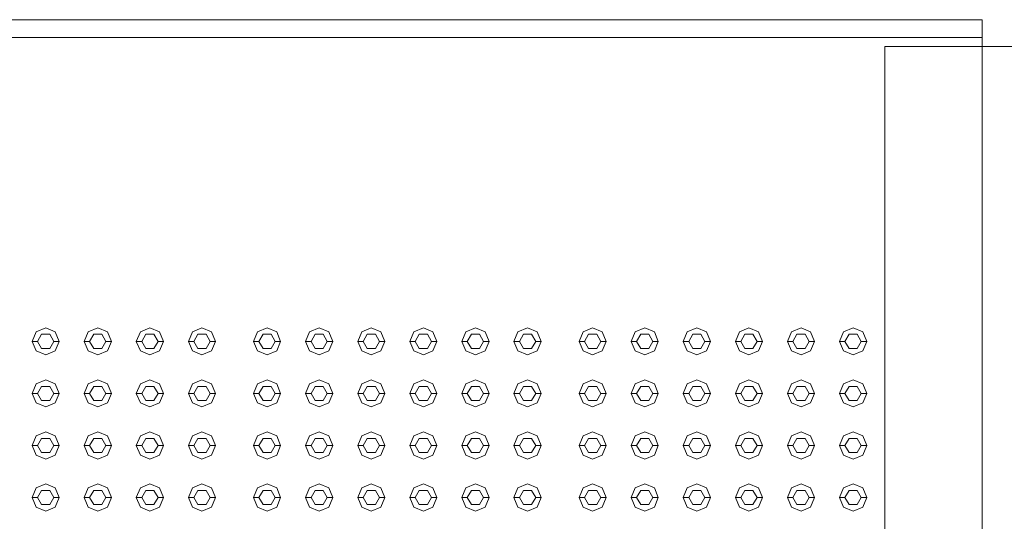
# Model space of a CAD drawing. Header units: millimetres. Extents: x 321 to 585, y -277 to 9.
# Tile 943 of 1056: x 341.694 to 343.508, y 1.752 to 2.677. Entities that reach past the tile are written whole.
import ezdxf

# ---------------------------------------------------------------- set-up
doc = ezdxf.new("R2010")
doc.units = ezdxf.units.MM
doc.header["$MEASUREMENT"] = 0
for name, color, linetype, lineweight in [('IFC-Elemento construtivo genérico-Contorno', 253, 'Continuous', 5), ('IFC-Laje-Contorno', 134, 'Continuous', 5), ('IFC-Parede padrão-Contorno', 44, 'Continuous', 5)]:
    doc.layers.add(name, color=color, linetype=linetype, lineweight=lineweight)

msp = doc.modelspace()

# ---------------------------------------------------------------- linework, layer by layer
at = {"layer": 'IFC-Elemento construtivo genérico-Contorno', "lineweight": 5}
for p, q in [((341.7242, 2.1015), (341.7418, 2.1088)), ((341.7418, 2.1088), (341.7595, 2.1015)), ((341.8202, 2.1015), (341.8378, 2.1088)), ((341.8378, 2.1088), (341.8555, 2.1015)), ((341.9162, 2.1015), (341.9338, 2.1088)), ((341.9338, 2.1088), (341.9515, 2.1015)), ((342.0122, 2.1015), (342.0298, 2.1088)), ((342.0298, 2.1088), (342.0475, 2.1015)), ((342.1322, 2.1015), (342.1498, 2.1088)), ((342.1498, 2.1088), (342.1675, 2.1015)), ((342.2282, 2.1015), (342.2458, 2.1088)), ((342.2458, 2.1088), (342.2635, 2.1015)), ((342.3242, 2.1015), (342.3418, 2.1088)), ((342.3418, 2.1088), (342.3595, 2.1015)), ((342.4202, 2.1015), (342.4378, 2.1088)), ((342.4378, 2.1088), (342.4555, 2.1015)), ((342.5162, 2.1015), (342.5338, 2.1088)), ((342.5338, 2.1088), (342.5515, 2.1015)), ((342.6122, 2.1015), (342.6298, 2.1088)), ((342.6298, 2.1088), (342.6475, 2.1015)), ((342.7322, 2.1015), (342.7498, 2.1088)), ((342.7498, 2.1088), (342.7675, 2.1015)), ((342.8282, 2.1015), (342.8458, 2.1088)), ((342.8458, 2.1088), (342.8635, 2.1015)), ((342.9242, 2.1015), (342.9418, 2.1088)), ((342.9418, 2.1088), (342.9595, 2.1015)), ((343.0202, 2.1015), (343.0378, 2.1088)), ((343.0378, 2.1088), (343.0555, 2.1015)), ((343.1162, 2.1015), (343.1338, 2.1088)), ((343.1338, 2.1088), (343.1515, 2.1015)), ((343.2122, 2.1015), (343.2298, 2.1088)), ((343.2298, 2.1088), (343.2475, 2.1015)), ((341.7168, 2.0838), (341.7242, 2.1015)), ((341.7268, 2.0838), (341.7343, 2.0968)), ((341.7343, 2.0968), (341.7493, 2.0968)), ((341.7493, 2.0968), (341.7568, 2.0838)), ((341.7595, 2.1015), (341.7668, 2.0838)), ((341.8128, 2.0838), (341.8202, 2.1015)), ((341.8228, 2.0838), (341.8303, 2.0968)), ((341.8303, 2.0968), (341.8453, 2.0968)), ((341.8453, 2.0968), (341.8528, 2.0838)), ((341.8555, 2.1015), (341.8628, 2.0838)), ((341.9088, 2.0838), (341.9162, 2.1015)), ((341.9188, 2.0838), (341.9263, 2.0968)), ((341.9263, 2.0968), (341.9413, 2.0968)), ((341.9413, 2.0968), (341.9488, 2.0838)), ((341.9515, 2.1015), (341.9588, 2.0838)), ((342.0048, 2.0838), (342.0122, 2.1015)), ((342.0148, 2.0838), (342.0223, 2.0968)), ((342.0223, 2.0968), (342.0373, 2.0968)), ((342.0373, 2.0968), (342.0448, 2.0838)), ((342.0475, 2.1015), (342.0548, 2.0838)), ((342.1248, 2.0838), (342.1322, 2.1015)), ((342.1348, 2.0838), (342.1423, 2.0968)), ((342.1423, 2.0968), (342.1573, 2.0968)), ((342.1573, 2.0968), (342.1648, 2.0838)), ((342.1675, 2.1015), (342.1748, 2.0838)), ((342.2208, 2.0838), (342.2282, 2.1015)), ((342.2308, 2.0838), (342.2383, 2.0968)), ((342.2383, 2.0968), (342.2533, 2.0968)), ((342.2533, 2.0968), (342.2608, 2.0838)), ((342.2635, 2.1015), (342.2708, 2.0838)), ((342.3168, 2.0838), (342.3242, 2.1015)), ((342.3268, 2.0838), (342.3343, 2.0968)), ((342.3343, 2.0968), (342.3493, 2.0968)), ((342.3493, 2.0968), (342.3568, 2.0838)), ((342.3595, 2.1015), (342.3668, 2.0838)), ((342.4128, 2.0838), (342.4202, 2.1015)), ((342.4228, 2.0838), (342.4303, 2.0968)), ((342.4303, 2.0968), (342.4453, 2.0968)), ((342.4453, 2.0968), (342.4528, 2.0838)), ((342.4555, 2.1015), (342.4628, 2.0838)), ((342.5088, 2.0838), (342.5162, 2.1015)), ((342.5188, 2.0838), (342.5263, 2.0968)), ((342.5263, 2.0968), (342.5413, 2.0968)), ((342.5413, 2.0968), (342.5488, 2.0838)), ((342.5515, 2.1015), (342.5588, 2.0838)), ((342.6048, 2.0838), (342.6122, 2.1015)), ((342.6148, 2.0838), (342.6223, 2.0968)), ((342.6223, 2.0968), (342.6373, 2.0968)), ((342.6373, 2.0968), (342.6448, 2.0838)), ((342.6475, 2.1015), (342.6548, 2.0838)), ((342.7248, 2.0838), (342.7322, 2.1015)), ((342.7348, 2.0838), (342.7423, 2.0968)), ((342.7423, 2.0968), (342.7573, 2.0968)), ((342.7573, 2.0968), (342.7648, 2.0838)), ((342.7675, 2.1015), (342.7748, 2.0838)), ((342.8208, 2.0838), (342.8282, 2.1015)), ((342.8308, 2.0838), (342.8383, 2.0968)), ((342.8383, 2.0968), (342.8533, 2.0968)), ((342.8533, 2.0968), (342.8608, 2.0838)), ((342.8635, 2.1015), (342.8708, 2.0838)), ((342.9168, 2.0838), (342.9242, 2.1015)), ((342.9268, 2.0838), (342.9343, 2.0968)), ((342.9343, 2.0968), (342.9493, 2.0968)), ((342.9493, 2.0968), (342.9568, 2.0838)), ((342.9595, 2.1015), (342.9668, 2.0838)), ((343.0128, 2.0838), (343.0202, 2.1015)), ((343.0228, 2.0838), (343.0303, 2.0968)), ((343.0303, 2.0968), (343.0453, 2.0968)), ((343.0453, 2.0968), (343.0528, 2.0838)), ((343.0555, 2.1015), (343.0628, 2.0838)), ((343.1088, 2.0838), (343.1162, 2.1015)), ((343.1188, 2.0838), (343.1263, 2.0968)), ((343.1263, 2.0968), (343.1413, 2.0968)), ((343.1413, 2.0968), (343.1488, 2.0838)), ((343.1515, 2.1015), (343.1588, 2.0838)), ((343.2048, 2.0838), (343.2122, 2.1015)), ((343.2148, 2.0838), (343.2223, 2.0968)), ((343.2223, 2.0968), (343.2373, 2.0968)), ((343.2373, 2.0968), (343.2448, 2.0838)), ((343.2475, 2.1015), (343.2548, 2.0838)), ((341.7168, 2.0838), (341.7268, 2.0838)), ((341.7168, 2.0838), (341.7242, 2.0661)), ((341.7268, 2.0838), (341.7343, 2.0708)), ((341.7343, 2.0708), (341.7493, 2.0708)), ((341.7493, 2.0708), (341.7568, 2.0838)), ((341.7568, 2.0838), (341.7668, 2.0838)), ((341.7595, 2.0661), (341.7668, 2.0838)), ((341.8128, 2.0838), (341.8228, 2.0838)), ((341.8128, 2.0838), (341.8202, 2.0661)), ((341.8228, 2.0838), (341.8303, 2.0708)), ((341.8303, 2.0708), (341.8453, 2.0708)), ((341.8453, 2.0708), (341.8528, 2.0838)), ((341.8528, 2.0838), (341.8628, 2.0838)), ((341.8555, 2.0661), (341.8628, 2.0838)), ((341.9088, 2.0838), (341.9188, 2.0838)), ((341.9088, 2.0838), (341.9162, 2.0661)), ((341.9188, 2.0838), (341.9263, 2.0708)), ((341.9263, 2.0708), (341.9413, 2.0708)), ((341.9413, 2.0708), (341.9488, 2.0838)), ((341.9488, 2.0838), (341.9588, 2.0838)), ((341.9515, 2.0661), (341.9588, 2.0838)), ((342.0048, 2.0838), (342.0148, 2.0838)), ((342.0048, 2.0838), (342.0122, 2.0661)), ((342.0148, 2.0838), (342.0223, 2.0708)), ((342.0223, 2.0708), (342.0373, 2.0708)), ((342.0373, 2.0708), (342.0448, 2.0838)), ((342.0448, 2.0838), (342.0548, 2.0838)), ((342.0475, 2.0661), (342.0548, 2.0838)), ((342.1248, 2.0838), (342.1348, 2.0838)), ((342.1248, 2.0838), (342.1322, 2.0661)), ((342.1348, 2.0838), (342.1423, 2.0708)), ((342.1423, 2.0708), (342.1573, 2.0708)), ((342.1573, 2.0708), (342.1648, 2.0838)), ((342.1648, 2.0838), (342.1748, 2.0838)), ((342.1675, 2.0661), (342.1748, 2.0838)), ((342.2208, 2.0838), (342.2308, 2.0838)), ((342.2208, 2.0838), (342.2282, 2.0661)), ((342.2308, 2.0838), (342.2383, 2.0708)), ((342.2383, 2.0708), (342.2533, 2.0708)), ((342.2533, 2.0708), (342.2608, 2.0838)), ((342.2608, 2.0838), (342.2708, 2.0838)), ((342.2635, 2.0661), (342.2708, 2.0838)), ((342.3168, 2.0838), (342.3268, 2.0838)), ((342.3168, 2.0838), (342.3242, 2.0661)), ((342.3268, 2.0838), (342.3343, 2.0708)), ((342.3343, 2.0708), (342.3493, 2.0708)), ((342.3493, 2.0708), (342.3568, 2.0838)), ((342.3568, 2.0838), (342.3668, 2.0838)), ((342.3595, 2.0661), (342.3668, 2.0838)), ((342.4128, 2.0838), (342.4228, 2.0838)), ((342.4128, 2.0838), (342.4202, 2.0661)), ((342.4228, 2.0838), (342.4303, 2.0708)), ((342.4303, 2.0708), (342.4453, 2.0708)), ((342.4453, 2.0708), (342.4528, 2.0838)), ((342.4528, 2.0838), (342.4628, 2.0838)), ((342.4555, 2.0661), (342.4628, 2.0838)), ((342.5088, 2.0838), (342.5188, 2.0838)), ((342.5088, 2.0838), (342.5162, 2.0661)), ((342.5188, 2.0838), (342.5263, 2.0708)), ((342.5263, 2.0708), (342.5413, 2.0708)), ((342.5413, 2.0708), (342.5488, 2.0838)), ((342.5488, 2.0838), (342.5588, 2.0838)), ((342.5515, 2.0661), (342.5588, 2.0838)), ((342.6048, 2.0838), (342.6148, 2.0838)), ((342.6048, 2.0838), (342.6122, 2.0661)), ((342.6148, 2.0838), (342.6223, 2.0708)), ((342.6223, 2.0708), (342.6373, 2.0708)), ((342.6373, 2.0708), (342.6448, 2.0838)), ((342.6448, 2.0838), (342.6548, 2.0838)), ((342.6475, 2.0661), (342.6548, 2.0838)), ((342.7248, 2.0838), (342.7348, 2.0838)), ((342.7248, 2.0838), (342.7322, 2.0661)), ((342.7348, 2.0838), (342.7423, 2.0708)), ((342.7423, 2.0708), (342.7573, 2.0708)), ((342.7573, 2.0708), (342.7648, 2.0838)), ((342.7648, 2.0838), (342.7748, 2.0838)), ((342.7675, 2.0661), (342.7748, 2.0838)), ((342.8208, 2.0838), (342.8308, 2.0838)), ((342.8208, 2.0838), (342.8282, 2.0661)), ((342.8308, 2.0838), (342.8383, 2.0708)), ((342.8383, 2.0708), (342.8533, 2.0708)), ((342.8533, 2.0708), (342.8608, 2.0838)), ((342.8608, 2.0838), (342.8708, 2.0838)), ((342.8635, 2.0661), (342.8708, 2.0838)), ((342.9168, 2.0838), (342.9268, 2.0838)), ((342.9168, 2.0838), (342.9242, 2.0661)), ((342.9268, 2.0838), (342.9343, 2.0708)), ((342.9343, 2.0708), (342.9493, 2.0708)), ((342.9493, 2.0708), (342.9568, 2.0838)), ((342.9568, 2.0838), (342.9668, 2.0838)), ((342.9595, 2.0661), (342.9668, 2.0838)), ((343.0128, 2.0838), (343.0228, 2.0838)), ((343.0128, 2.0838), (343.0202, 2.0661)), ((343.0228, 2.0838), (343.0303, 2.0708)), ((343.0303, 2.0708), (343.0453, 2.0708)), ((343.0453, 2.0708), (343.0528, 2.0838)), ((343.0528, 2.0838), (343.0628, 2.0838)), ((343.0555, 2.0661), (343.0628, 2.0838)), ((343.1088, 2.0838), (343.1188, 2.0838)), ((343.1088, 2.0838), (343.1162, 2.0661)), ((343.1188, 2.0838), (343.1263, 2.0708)), ((343.1263, 2.0708), (343.1413, 2.0708)), ((343.1413, 2.0708), (343.1488, 2.0838)), ((343.1488, 2.0838), (343.1588, 2.0838)), ((343.1515, 2.0661), (343.1588, 2.0838)), ((343.2048, 2.0838), (343.2148, 2.0838)), ((343.2048, 2.0838), (343.2122, 2.0661)), ((343.2148, 2.0838), (343.2223, 2.0708)), ((343.2223, 2.0708), (343.2373, 2.0708)), ((343.2373, 2.0708), (343.2448, 2.0838)), ((343.2448, 2.0838), (343.2548, 2.0838)), ((343.2475, 2.0661), (343.2548, 2.0838)), ((341.7242, 2.0661), (341.7418, 2.0588)), ((341.7418, 2.0588), (341.7595, 2.0661)), ((341.8202, 2.0661), (341.8378, 2.0588)), ((341.8378, 2.0588), (341.8555, 2.0661)), ((341.9162, 2.0661), (341.9338, 2.0588)), ((341.9338, 2.0588), (341.9515, 2.0661)), ((342.0122, 2.0661), (342.0298, 2.0588)), ((342.0298, 2.0588), (342.0475, 2.0661)), ((342.1322, 2.0661), (342.1498, 2.0588)), ((342.1498, 2.0588), (342.1675, 2.0661)), ((342.2282, 2.0661), (342.2458, 2.0588)), ((342.2458, 2.0588), (342.2635, 2.0661)), ((342.3242, 2.0661), (342.3418, 2.0588)), ((342.3418, 2.0588), (342.3595, 2.0661)), ((342.4202, 2.0661), (342.4378, 2.0588)), ((342.4378, 2.0588), (342.4555, 2.0661)), ((342.5162, 2.0661), (342.5338, 2.0588)), ((342.5338, 2.0588), (342.5515, 2.0661)), ((342.6122, 2.0661), (342.6298, 2.0588)), ((342.6298, 2.0588), (342.6475, 2.0661)), ((342.7322, 2.0661), (342.7498, 2.0588)), ((342.7498, 2.0588), (342.7675, 2.0661)), ((342.8282, 2.0661), (342.8458, 2.0588)), ((342.8458, 2.0588), (342.8635, 2.0661)), ((342.9242, 2.0661), (342.9418, 2.0588)), ((342.9418, 2.0588), (342.9595, 2.0661)), ((343.0202, 2.0661), (343.0378, 2.0588)), ((343.0378, 2.0588), (343.0555, 2.0661)), ((343.1162, 2.0661), (343.1338, 2.0588)), ((343.1338, 2.0588), (343.1515, 2.0661)), ((343.2122, 2.0661), (343.2298, 2.0588)), ((343.2298, 2.0588), (343.2475, 2.0661)), ((341.7168, 1.9878), (341.7242, 2.0055)), ((341.7242, 2.0055), (341.7418, 2.0128)), ((341.7268, 1.9878), (341.7343, 2.0008)), ((341.7343, 2.0008), (341.7493, 2.0008)), ((341.7418, 2.0128), (341.7595, 2.0055)), ((341.7493, 2.0008), (341.7568, 1.9878)), ((341.7595, 2.0055), (341.7668, 1.9878)), ((341.8128, 1.9878), (341.8202, 2.0055)), ((341.8202, 2.0055), (341.8378, 2.0128)), ((341.8228, 1.9878), (341.8303, 2.0008)), ((341.8303, 2.0008), (341.8453, 2.0008)), ((341.8378, 2.0128), (341.8555, 2.0055)), ((341.8453, 2.0008), (341.8528, 1.9878)), ((341.8555, 2.0055), (341.8628, 1.9878)), ((341.9088, 1.9878), (341.9162, 2.0055)), ((341.9162, 2.0055), (341.9338, 2.0128)), ((341.9188, 1.9878), (341.9263, 2.0008)), ((341.9263, 2.0008), (341.9413, 2.0008)), ((341.9338, 2.0128), (341.9515, 2.0055)), ((341.9413, 2.0008), (341.9488, 1.9878)), ((341.9515, 2.0055), (341.9588, 1.9878)), ((342.0048, 1.9878), (342.0122, 2.0055)), ((342.0122, 2.0055), (342.0298, 2.0128)), ((342.0148, 1.9878), (342.0223, 2.0008)), ((342.0223, 2.0008), (342.0373, 2.0008)), ((342.0298, 2.0128), (342.0475, 2.0055)), ((342.0373, 2.0008), (342.0448, 1.9878)), ((342.0475, 2.0055), (342.0548, 1.9878)), ((342.1248, 1.9878), (342.1322, 2.0055)), ((342.1322, 2.0055), (342.1498, 2.0128)), ((342.1348, 1.9878), (342.1423, 2.0008)), ((342.1423, 2.0008), (342.1573, 2.0008)), ((342.1498, 2.0128), (342.1675, 2.0055)), ((342.1573, 2.0008), (342.1648, 1.9878)), ((342.1675, 2.0055), (342.1748, 1.9878)), ((342.2208, 1.9878), (342.2282, 2.0055)), ((342.2282, 2.0055), (342.2458, 2.0128)), ((342.2308, 1.9878), (342.2383, 2.0008)), ((342.2383, 2.0008), (342.2533, 2.0008)), ((342.2458, 2.0128), (342.2635, 2.0055)), ((342.2533, 2.0008), (342.2608, 1.9878)), ((342.2635, 2.0055), (342.2708, 1.9878)), ((342.3168, 1.9878), (342.3242, 2.0055)), ((342.3242, 2.0055), (342.3418, 2.0128)), ((342.3268, 1.9878), (342.3343, 2.0008)), ((342.3343, 2.0008), (342.3493, 2.0008)), ((342.3418, 2.0128), (342.3595, 2.0055)), ((342.3493, 2.0008), (342.3568, 1.9878)), ((342.3595, 2.0055), (342.3668, 1.9878)), ((342.4128, 1.9878), (342.4202, 2.0055)), ((342.4202, 2.0055), (342.4378, 2.0128)), ((342.4228, 1.9878), (342.4303, 2.0008)), ((342.4303, 2.0008), (342.4453, 2.0008)), ((342.4378, 2.0128), (342.4555, 2.0055)), ((342.4453, 2.0008), (342.4528, 1.9878)), ((342.4555, 2.0055), (342.4628, 1.9878)), ((342.5088, 1.9878), (342.5162, 2.0055)), ((342.5162, 2.0055), (342.5338, 2.0128)), ((342.5188, 1.9878), (342.5263, 2.0008)), ((342.5263, 2.0008), (342.5413, 2.0008)), ((342.5338, 2.0128), (342.5515, 2.0055)), ((342.5413, 2.0008), (342.5488, 1.9878)), ((342.5515, 2.0055), (342.5588, 1.9878)), ((342.6048, 1.9878), (342.6122, 2.0055)), ((342.6122, 2.0055), (342.6298, 2.0128)), ((342.6148, 1.9878), (342.6223, 2.0008)), ((342.6223, 2.0008), (342.6373, 2.0008)), ((342.6298, 2.0128), (342.6475, 2.0055)), ((342.6373, 2.0008), (342.6448, 1.9878)), ((342.6475, 2.0055), (342.6548, 1.9878)), ((342.7248, 1.9878), (342.7322, 2.0055)), ((342.7322, 2.0055), (342.7498, 2.0128)), ((342.7348, 1.9878), (342.7423, 2.0008)), ((342.7423, 2.0008), (342.7573, 2.0008)), ((342.7498, 2.0128), (342.7675, 2.0055)), ((342.7573, 2.0008), (342.7648, 1.9878)), ((342.7675, 2.0055), (342.7748, 1.9878)), ((342.8208, 1.9878), (342.8282, 2.0055)), ((342.8282, 2.0055), (342.8458, 2.0128)), ((342.8308, 1.9878), (342.8383, 2.0008)), ((342.8383, 2.0008), (342.8533, 2.0008)), ((342.8458, 2.0128), (342.8635, 2.0055)), ((342.8533, 2.0008), (342.8608, 1.9878)), ((342.8635, 2.0055), (342.8708, 1.9878)), ((342.9168, 1.9878), (342.9242, 2.0055)), ((342.9242, 2.0055), (342.9418, 2.0128)), ((342.9268, 1.9878), (342.9343, 2.0008)), ((342.9343, 2.0008), (342.9493, 2.0008)), ((342.9418, 2.0128), (342.9595, 2.0055)), ((342.9493, 2.0008), (342.9568, 1.9878)), ((342.9595, 2.0055), (342.9668, 1.9878)), ((343.0128, 1.9878), (343.0202, 2.0055)), ((343.0202, 2.0055), (343.0378, 2.0128)), ((343.0228, 1.9878), (343.0303, 2.0008)), ((343.0303, 2.0008), (343.0453, 2.0008)), ((343.0378, 2.0128), (343.0555, 2.0055)), ((343.0453, 2.0008), (343.0528, 1.9878)), ((343.0555, 2.0055), (343.0628, 1.9878)), ((343.1088, 1.9878), (343.1162, 2.0055)), ((343.1162, 2.0055), (343.1338, 2.0128)), ((343.1188, 1.9878), (343.1263, 2.0008)), ((343.1263, 2.0008), (343.1413, 2.0008)), ((343.1338, 2.0128), (343.1515, 2.0055)), ((343.1413, 2.0008), (343.1488, 1.9878)), ((343.1515, 2.0055), (343.1588, 1.9878)), ((343.2048, 1.9878), (343.2122, 2.0055)), ((343.2122, 2.0055), (343.2298, 2.0128)), ((343.2148, 1.9878), (343.2223, 2.0008)), ((343.2223, 2.0008), (343.2373, 2.0008)), ((343.2298, 2.0128), (343.2475, 2.0055)), ((343.2373, 2.0008), (343.2448, 1.9878)), ((343.2475, 2.0055), (343.2548, 1.9878)), ((341.7168, 1.9878), (341.7268, 1.9878)), ((341.7168, 1.9878), (341.7242, 1.9701)), ((341.7268, 1.9878), (341.7343, 1.9748)), ((341.7493, 1.9748), (341.7568, 1.9878)), ((341.7568, 1.9878), (341.7668, 1.9878)), ((341.7595, 1.9701), (341.7668, 1.9878)), ((341.8128, 1.9878), (341.8228, 1.9878)), ((341.8128, 1.9878), (341.8202, 1.9701)), ((341.8228, 1.9878), (341.8303, 1.9748)), ((341.8453, 1.9748), (341.8528, 1.9878)), ((341.8528, 1.9878), (341.8628, 1.9878)), ((341.8555, 1.9701), (341.8628, 1.9878)), ((341.9088, 1.9878), (341.9188, 1.9878)), ((341.9088, 1.9878), (341.9162, 1.9701)), ((341.9188, 1.9878), (341.9263, 1.9748)), ((341.9413, 1.9748), (341.9488, 1.9878)), ((341.9488, 1.9878), (341.9588, 1.9878)), ((341.9515, 1.9701), (341.9588, 1.9878)), ((342.0048, 1.9878), (342.0148, 1.9878)), ((342.0048, 1.9878), (342.0122, 1.9701)), ((342.0148, 1.9878), (342.0223, 1.9748)), ((342.0373, 1.9748), (342.0448, 1.9878)), ((342.0448, 1.9878), (342.0548, 1.9878)), ((342.0475, 1.9701), (342.0548, 1.9878)), ((342.1248, 1.9878), (342.1348, 1.9878)), ((342.1248, 1.9878), (342.1322, 1.9701)), ((342.1348, 1.9878), (342.1423, 1.9748)), ((342.1573, 1.9748), (342.1648, 1.9878)), ((342.1648, 1.9878), (342.1748, 1.9878)), ((342.1675, 1.9701), (342.1748, 1.9878)), ((342.2208, 1.9878), (342.2308, 1.9878)), ((342.2208, 1.9878), (342.2282, 1.9701)), ((342.2308, 1.9878), (342.2383, 1.9748)), ((342.2533, 1.9748), (342.2608, 1.9878)), ((342.2608, 1.9878), (342.2708, 1.9878)), ((342.2635, 1.9701), (342.2708, 1.9878)), ((342.3168, 1.9878), (342.3268, 1.9878)), ((342.3168, 1.9878), (342.3242, 1.9701)), ((342.3268, 1.9878), (342.3343, 1.9748)), ((342.3493, 1.9748), (342.3568, 1.9878)), ((342.3568, 1.9878), (342.3668, 1.9878)), ((342.3595, 1.9701), (342.3668, 1.9878)), ((342.4128, 1.9878), (342.4228, 1.9878)), ((342.4128, 1.9878), (342.4202, 1.9701)), ((342.4228, 1.9878), (342.4303, 1.9748)), ((342.4453, 1.9748), (342.4528, 1.9878)), ((342.4528, 1.9878), (342.4628, 1.9878)), ((342.4555, 1.9701), (342.4628, 1.9878)), ((342.5088, 1.9878), (342.5188, 1.9878)), ((342.5088, 1.9878), (342.5162, 1.9701)), ((342.5188, 1.9878), (342.5263, 1.9748)), ((342.5413, 1.9748), (342.5488, 1.9878)), ((342.5488, 1.9878), (342.5588, 1.9878)), ((342.5515, 1.9701), (342.5588, 1.9878)), ((342.6048, 1.9878), (342.6148, 1.9878)), ((342.6048, 1.9878), (342.6122, 1.9701)), ((342.6148, 1.9878), (342.6223, 1.9748)), ((342.6373, 1.9748), (342.6448, 1.9878)), ((342.6448, 1.9878), (342.6548, 1.9878)), ((342.6475, 1.9701), (342.6548, 1.9878)), ((342.7248, 1.9878), (342.7348, 1.9878)), ((342.7248, 1.9878), (342.7322, 1.9701)), ((342.7348, 1.9878), (342.7423, 1.9748)), ((342.7573, 1.9748), (342.7648, 1.9878)), ((342.7648, 1.9878), (342.7748, 1.9878)), ((342.7675, 1.9701), (342.7748, 1.9878)), ((342.8208, 1.9878), (342.8308, 1.9878)), ((342.8208, 1.9878), (342.8282, 1.9701)), ((342.8308, 1.9878), (342.8383, 1.9748)), ((342.8533, 1.9748), (342.8608, 1.9878)), ((342.8608, 1.9878), (342.8708, 1.9878)), ((342.8635, 1.9701), (342.8708, 1.9878)), ((342.9168, 1.9878), (342.9268, 1.9878)), ((342.9168, 1.9878), (342.9242, 1.9701)), ((342.9268, 1.9878), (342.9343, 1.9748)), ((342.9493, 1.9748), (342.9568, 1.9878)), ((342.9568, 1.9878), (342.9668, 1.9878)), ((342.9595, 1.9701), (342.9668, 1.9878)), ((343.0128, 1.9878), (343.0228, 1.9878)), ((343.0128, 1.9878), (343.0202, 1.9701)), ((343.0228, 1.9878), (343.0303, 1.9748)), ((343.0453, 1.9748), (343.0528, 1.9878)), ((343.0528, 1.9878), (343.0628, 1.9878)), ((343.0555, 1.9701), (343.0628, 1.9878)), ((343.1088, 1.9878), (343.1188, 1.9878)), ((343.1088, 1.9878), (343.1162, 1.9701)), ((343.1188, 1.9878), (343.1263, 1.9748)), ((343.1413, 1.9748), (343.1488, 1.9878)), ((343.1488, 1.9878), (343.1588, 1.9878)), ((343.1515, 1.9701), (343.1588, 1.9878)), ((343.2048, 1.9878), (343.2148, 1.9878)), ((343.2048, 1.9878), (343.2122, 1.9701)), ((343.2148, 1.9878), (343.2223, 1.9748)), ((343.2373, 1.9748), (343.2448, 1.9878)), ((343.2448, 1.9878), (343.2548, 1.9878)), ((343.2475, 1.9701), (343.2548, 1.9878)), ((341.7242, 1.9701), (341.7418, 1.9628)), ((341.7343, 1.9748), (341.7493, 1.9748)), ((341.7418, 1.9628), (341.7595, 1.9701)), ((341.8202, 1.9701), (341.8378, 1.9628)), ((341.8303, 1.9748), (341.8453, 1.9748)), ((341.8378, 1.9628), (341.8555, 1.9701)), ((341.9162, 1.9701), (341.9338, 1.9628)), ((341.9263, 1.9748), (341.9413, 1.9748)), ((341.9338, 1.9628), (341.9515, 1.9701)), ((342.0122, 1.9701), (342.0298, 1.9628)), ((342.0223, 1.9748), (342.0373, 1.9748)), ((342.0298, 1.9628), (342.0475, 1.9701)), ((342.1322, 1.9701), (342.1498, 1.9628)), ((342.1423, 1.9748), (342.1573, 1.9748)), ((342.1498, 1.9628), (342.1675, 1.9701)), ((342.2282, 1.9701), (342.2458, 1.9628)), ((342.2383, 1.9748), (342.2533, 1.9748)), ((342.2458, 1.9628), (342.2635, 1.9701)), ((342.3242, 1.9701), (342.3418, 1.9628)), ((342.3343, 1.9748), (342.3493, 1.9748)), ((342.3418, 1.9628), (342.3595, 1.9701)), ((342.4202, 1.9701), (342.4378, 1.9628)), ((342.4303, 1.9748), (342.4453, 1.9748)), ((342.4378, 1.9628), (342.4555, 1.9701)), ((342.5162, 1.9701), (342.5338, 1.9628)), ((342.5263, 1.9748), (342.5413, 1.9748)), ((342.5338, 1.9628), (342.5515, 1.9701)), ((342.6122, 1.9701), (342.6298, 1.9628)), ((342.6223, 1.9748), (342.6373, 1.9748)), ((342.6298, 1.9628), (342.6475, 1.9701)), ((342.7322, 1.9701), (342.7498, 1.9628)), ((342.7423, 1.9748), (342.7573, 1.9748)), ((342.7498, 1.9628), (342.7675, 1.9701)), ((342.8282, 1.9701), (342.8458, 1.9628)), ((342.8383, 1.9748), (342.8533, 1.9748)), ((342.8458, 1.9628), (342.8635, 1.9701)), ((342.9242, 1.9701), (342.9418, 1.9628)), ((342.9343, 1.9748), (342.9493, 1.9748)), ((342.9418, 1.9628), (342.9595, 1.9701)), ((343.0202, 1.9701), (343.0378, 1.9628)), ((343.0303, 1.9748), (343.0453, 1.9748)), ((343.0378, 1.9628), (343.0555, 1.9701)), ((343.1162, 1.9701), (343.1338, 1.9628)), ((343.1263, 1.9748), (343.1413, 1.9748)), ((343.1338, 1.9628), (343.1515, 1.9701)), ((343.2122, 1.9701), (343.2298, 1.9628)), ((343.2223, 1.9748), (343.2373, 1.9748)), ((343.2298, 1.9628), (343.2475, 1.9701)), ((341.7168, 1.8918), (341.7242, 1.9095)), ((341.7242, 1.9095), (341.7418, 1.9168)), ((341.7418, 1.9168), (341.7595, 1.9095)), ((341.7595, 1.9095), (341.7668, 1.8918)), ((341.8128, 1.8918), (341.8202, 1.9095)), ((341.8202, 1.9095), (341.8378, 1.9168)), ((341.8378, 1.9168), (341.8555, 1.9095)), ((341.8555, 1.9095), (341.8628, 1.8918)), ((341.9088, 1.8918), (341.9162, 1.9095)), ((341.9162, 1.9095), (341.9338, 1.9168)), ((341.9338, 1.9168), (341.9515, 1.9095)), ((341.9515, 1.9095), (341.9588, 1.8918)), ((342.0048, 1.8918), (342.0122, 1.9095)), ((342.0122, 1.9095), (342.0298, 1.9168)), ((342.0298, 1.9168), (342.0475, 1.9095)), ((342.0475, 1.9095), (342.0548, 1.8918)), ((342.1248, 1.8918), (342.1322, 1.9095)), ((342.1322, 1.9095), (342.1498, 1.9168)), ((342.1498, 1.9168), (342.1675, 1.9095)), ((342.1675, 1.9095), (342.1748, 1.8918)), ((342.2208, 1.8918), (342.2282, 1.9095)), ((342.2282, 1.9095), (342.2458, 1.9168)), ((342.2458, 1.9168), (342.2635, 1.9095)), ((342.2635, 1.9095), (342.2708, 1.8918)), ((342.3168, 1.8918), (342.3242, 1.9095)), ((342.3242, 1.9095), (342.3418, 1.9168)), ((342.3418, 1.9168), (342.3595, 1.9095)), ((342.3595, 1.9095), (342.3668, 1.8918)), ((342.4128, 1.8918), (342.4202, 1.9095)), ((342.4202, 1.9095), (342.4378, 1.9168)), ((342.4378, 1.9168), (342.4555, 1.9095)), ((342.4555, 1.9095), (342.4628, 1.8918)), ((342.5088, 1.8918), (342.5162, 1.9095)), ((342.5162, 1.9095), (342.5338, 1.9168)), ((342.5338, 1.9168), (342.5515, 1.9095)), ((342.5515, 1.9095), (342.5588, 1.8918)), ((342.6048, 1.8918), (342.6122, 1.9095)), ((342.6122, 1.9095), (342.6298, 1.9168)), ((342.6298, 1.9168), (342.6475, 1.9095)), ((342.6475, 1.9095), (342.6548, 1.8918)), ((342.7248, 1.8918), (342.7322, 1.9095)), ((342.7322, 1.9095), (342.7498, 1.9168)), ((342.7498, 1.9168), (342.7675, 1.9095)), ((342.7675, 1.9095), (342.7748, 1.8918)), ((342.8208, 1.8918), (342.8282, 1.9095)), ((342.8282, 1.9095), (342.8458, 1.9168)), ((342.8458, 1.9168), (342.8635, 1.9095)), ((342.8635, 1.9095), (342.8708, 1.8918)), ((342.9168, 1.8918), (342.9242, 1.9095)), ((342.9242, 1.9095), (342.9418, 1.9168)), ((342.9418, 1.9168), (342.9595, 1.9095)), ((342.9595, 1.9095), (342.9668, 1.8918)), ((343.0128, 1.8918), (343.0202, 1.9095)), ((343.0202, 1.9095), (343.0378, 1.9168)), ((343.0378, 1.9168), (343.0555, 1.9095)), ((343.0555, 1.9095), (343.0628, 1.8918)), ((343.1088, 1.8918), (343.1162, 1.9095)), ((343.1162, 1.9095), (343.1338, 1.9168)), ((343.1338, 1.9168), (343.1515, 1.9095)), ((343.1515, 1.9095), (343.1588, 1.8918)), ((343.2048, 1.8918), (343.2122, 1.9095)), ((343.2122, 1.9095), (343.2298, 1.9168)), ((343.2298, 1.9168), (343.2475, 1.9095)), ((343.2475, 1.9095), (343.2548, 1.8918)), ((341.7168, 1.8918), (341.7268, 1.8918)), ((341.7168, 1.8918), (341.7242, 1.8741)), ((341.7268, 1.8918), (341.7343, 1.9048)), ((341.7268, 1.8918), (341.7343, 1.8788)), ((341.7343, 1.9048), (341.7493, 1.9048)), ((341.7493, 1.9048), (341.7568, 1.8918)), ((341.7493, 1.8788), (341.7568, 1.8918)), ((341.7568, 1.8918), (341.7668, 1.8918)), ((341.7595, 1.8741), (341.7668, 1.8918)), ((341.8128, 1.8918), (341.8228, 1.8918)), ((341.8128, 1.8918), (341.8202, 1.8741)), ((341.8228, 1.8918), (341.8303, 1.9048)), ((341.8228, 1.8918), (341.8303, 1.8788)), ((341.8303, 1.9048), (341.8453, 1.9048)), ((341.8453, 1.9048), (341.8528, 1.8918)), ((341.8453, 1.8788), (341.8528, 1.8918)), ((341.8528, 1.8918), (341.8628, 1.8918)), ((341.8555, 1.8741), (341.8628, 1.8918)), ((341.9088, 1.8918), (341.9188, 1.8918)), ((341.9088, 1.8918), (341.9162, 1.8741)), ((341.9188, 1.8918), (341.9263, 1.9048)), ((341.9188, 1.8918), (341.9263, 1.8788)), ((341.9263, 1.9048), (341.9413, 1.9048)), ((341.9413, 1.9048), (341.9488, 1.8918)), ((341.9413, 1.8788), (341.9488, 1.8918)), ((341.9488, 1.8918), (341.9588, 1.8918)), ((341.9515, 1.8741), (341.9588, 1.8918)), ((342.0048, 1.8918), (342.0148, 1.8918)), ((342.0048, 1.8918), (342.0122, 1.8741)), ((342.0148, 1.8918), (342.0223, 1.9048)), ((342.0148, 1.8918), (342.0223, 1.8788)), ((342.0223, 1.9048), (342.0373, 1.9048)), ((342.0373, 1.9048), (342.0448, 1.8918)), ((342.0373, 1.8788), (342.0448, 1.8918)), ((342.0448, 1.8918), (342.0548, 1.8918)), ((342.0475, 1.8741), (342.0548, 1.8918)), ((342.1248, 1.8918), (342.1348, 1.8918)), ((342.1248, 1.8918), (342.1322, 1.8741)), ((342.1348, 1.8918), (342.1423, 1.9048)), ((342.1348, 1.8918), (342.1423, 1.8788)), ((342.1423, 1.9048), (342.1573, 1.9048)), ((342.1573, 1.9048), (342.1648, 1.8918)), ((342.1573, 1.8788), (342.1648, 1.8918)), ((342.1648, 1.8918), (342.1748, 1.8918)), ((342.1675, 1.8741), (342.1748, 1.8918)), ((342.2208, 1.8918), (342.2308, 1.8918)), ((342.2208, 1.8918), (342.2282, 1.8741)), ((342.2308, 1.8918), (342.2383, 1.9048)), ((342.2308, 1.8918), (342.2383, 1.8788)), ((342.2383, 1.9048), (342.2533, 1.9048)), ((342.2533, 1.9048), (342.2608, 1.8918)), ((342.2533, 1.8788), (342.2608, 1.8918)), ((342.2608, 1.8918), (342.2708, 1.8918)), ((342.2635, 1.8741), (342.2708, 1.8918)), ((342.3168, 1.8918), (342.3268, 1.8918)), ((342.3168, 1.8918), (342.3242, 1.8741)), ((342.3268, 1.8918), (342.3343, 1.9048)), ((342.3268, 1.8918), (342.3343, 1.8788)), ((342.3343, 1.9048), (342.3493, 1.9048)), ((342.3493, 1.9048), (342.3568, 1.8918)), ((342.3493, 1.8788), (342.3568, 1.8918)), ((342.3568, 1.8918), (342.3668, 1.8918)), ((342.3595, 1.8741), (342.3668, 1.8918)), ((342.4128, 1.8918), (342.4228, 1.8918)), ((342.4128, 1.8918), (342.4202, 1.8741)), ((342.4228, 1.8918), (342.4303, 1.9048)), ((342.4228, 1.8918), (342.4303, 1.8788)), ((342.4303, 1.9048), (342.4453, 1.9048)), ((342.4453, 1.9048), (342.4528, 1.8918)), ((342.4453, 1.8788), (342.4528, 1.8918)), ((342.4528, 1.8918), (342.4628, 1.8918)), ((342.4555, 1.8741), (342.4628, 1.8918)), ((342.5088, 1.8918), (342.5188, 1.8918)), ((342.5088, 1.8918), (342.5162, 1.8741)), ((342.5188, 1.8918), (342.5263, 1.9048)), ((342.5188, 1.8918), (342.5263, 1.8788)), ((342.5263, 1.9048), (342.5413, 1.9048)), ((342.5413, 1.9048), (342.5488, 1.8918)), ((342.5413, 1.8788), (342.5488, 1.8918)), ((342.5488, 1.8918), (342.5588, 1.8918)), ((342.5515, 1.8741), (342.5588, 1.8918)), ((342.6048, 1.8918), (342.6148, 1.8918)), ((342.6048, 1.8918), (342.6122, 1.8741)), ((342.6148, 1.8918), (342.6223, 1.9048)), ((342.6148, 1.8918), (342.6223, 1.8788)), ((342.6223, 1.9048), (342.6373, 1.9048)), ((342.6373, 1.9048), (342.6448, 1.8918)), ((342.6373, 1.8788), (342.6448, 1.8918)), ((342.6448, 1.8918), (342.6548, 1.8918)), ((342.6475, 1.8741), (342.6548, 1.8918)), ((342.7248, 1.8918), (342.7348, 1.8918)), ((342.7248, 1.8918), (342.7322, 1.8741)), ((342.7348, 1.8918), (342.7423, 1.9048)), ((342.7348, 1.8918), (342.7423, 1.8788)), ((342.7423, 1.9048), (342.7573, 1.9048)), ((342.7573, 1.9048), (342.7648, 1.8918)), ((342.7573, 1.8788), (342.7648, 1.8918)), ((342.7648, 1.8918), (342.7748, 1.8918)), ((342.7675, 1.8741), (342.7748, 1.8918)), ((342.8208, 1.8918), (342.8308, 1.8918)), ((342.8208, 1.8918), (342.8282, 1.8741)), ((342.8308, 1.8918), (342.8383, 1.9048)), ((342.8308, 1.8918), (342.8383, 1.8788)), ((342.8383, 1.9048), (342.8533, 1.9048)), ((342.8533, 1.9048), (342.8608, 1.8918)), ((342.8533, 1.8788), (342.8608, 1.8918)), ((342.8608, 1.8918), (342.8708, 1.8918)), ((342.8635, 1.8741), (342.8708, 1.8918)), ((342.9168, 1.8918), (342.9268, 1.8918)), ((342.9168, 1.8918), (342.9242, 1.8741)), ((342.9268, 1.8918), (342.9343, 1.9048)), ((342.9268, 1.8918), (342.9343, 1.8788)), ((342.9343, 1.9048), (342.9493, 1.9048)), ((342.9493, 1.9048), (342.9568, 1.8918)), ((342.9493, 1.8788), (342.9568, 1.8918)), ((342.9568, 1.8918), (342.9668, 1.8918)), ((342.9595, 1.8741), (342.9668, 1.8918)), ((343.0128, 1.8918), (343.0228, 1.8918)), ((343.0128, 1.8918), (343.0202, 1.8741)), ((343.0228, 1.8918), (343.0303, 1.9048)), ((343.0228, 1.8918), (343.0303, 1.8788)), ((343.0303, 1.9048), (343.0453, 1.9048)), ((343.0453, 1.9048), (343.0528, 1.8918)), ((343.0453, 1.8788), (343.0528, 1.8918)), ((343.0528, 1.8918), (343.0628, 1.8918)), ((343.0555, 1.8741), (343.0628, 1.8918)), ((343.1088, 1.8918), (343.1188, 1.8918)), ((343.1088, 1.8918), (343.1162, 1.8741)), ((343.1188, 1.8918), (343.1263, 1.9048)), ((343.1188, 1.8918), (343.1263, 1.8788)), ((343.1263, 1.9048), (343.1413, 1.9048)), ((343.1413, 1.9048), (343.1488, 1.8918)), ((343.1413, 1.8788), (343.1488, 1.8918)), ((343.1488, 1.8918), (343.1588, 1.8918)), ((343.1515, 1.8741), (343.1588, 1.8918)), ((343.2048, 1.8918), (343.2148, 1.8918)), ((343.2048, 1.8918), (343.2122, 1.8741)), ((343.2148, 1.8918), (343.2223, 1.9048)), ((343.2148, 1.8918), (343.2223, 1.8788)), ((343.2223, 1.9048), (343.2373, 1.9048)), ((343.2373, 1.9048), (343.2448, 1.8918)), ((343.2373, 1.8788), (343.2448, 1.8918)), ((343.2448, 1.8918), (343.2548, 1.8918)), ((343.2475, 1.8741), (343.2548, 1.8918)), ((341.7242, 1.8741), (341.7418, 1.8668)), ((341.7343, 1.8788), (341.7493, 1.8788)), ((341.7418, 1.8668), (341.7595, 1.8741)), ((341.8202, 1.8741), (341.8378, 1.8668)), ((341.8303, 1.8788), (341.8453, 1.8788)), ((341.8378, 1.8668), (341.8555, 1.8741)), ((341.9162, 1.8741), (341.9338, 1.8668)), ((341.9263, 1.8788), (341.9413, 1.8788)), ((341.9338, 1.8668), (341.9515, 1.8741)), ((342.0122, 1.8741), (342.0298, 1.8668)), ((342.0223, 1.8788), (342.0373, 1.8788)), ((342.0298, 1.8668), (342.0475, 1.8741)), ((342.1322, 1.8741), (342.1498, 1.8668)), ((342.1423, 1.8788), (342.1573, 1.8788)), ((342.1498, 1.8668), (342.1675, 1.8741)), ((342.2282, 1.8741), (342.2458, 1.8668)), ((342.2383, 1.8788), (342.2533, 1.8788)), ((342.2458, 1.8668), (342.2635, 1.8741)), ((342.3242, 1.8741), (342.3418, 1.8668)), ((342.3343, 1.8788), (342.3493, 1.8788)), ((342.3418, 1.8668), (342.3595, 1.8741)), ((342.4202, 1.8741), (342.4378, 1.8668)), ((342.4303, 1.8788), (342.4453, 1.8788)), ((342.4378, 1.8668), (342.4555, 1.8741)), ((342.5162, 1.8741), (342.5338, 1.8668)), ((342.5263, 1.8788), (342.5413, 1.8788)), ((342.5338, 1.8668), (342.5515, 1.8741)), ((342.6122, 1.8741), (342.6298, 1.8668)), ((342.6223, 1.8788), (342.6373, 1.8788)), ((342.6298, 1.8668), (342.6475, 1.8741)), ((342.7322, 1.8741), (342.7498, 1.8668)), ((342.7423, 1.8788), (342.7573, 1.8788)), ((342.7498, 1.8668), (342.7675, 1.8741)), ((342.8282, 1.8741), (342.8458, 1.8668)), ((342.8383, 1.8788), (342.8533, 1.8788)), ((342.8458, 1.8668), (342.8635, 1.8741)), ((342.9242, 1.8741), (342.9418, 1.8668)), ((342.9343, 1.8788), (342.9493, 1.8788)), ((342.9418, 1.8668), (342.9595, 1.8741)), ((343.0202, 1.8741), (343.0378, 1.8668)), ((343.0303, 1.8788), (343.0453, 1.8788)), ((343.0378, 1.8668), (343.0555, 1.8741)), ((343.1162, 1.8741), (343.1338, 1.8668)), ((343.1263, 1.8788), (343.1413, 1.8788)), ((343.1338, 1.8668), (343.1515, 1.8741)), ((343.2122, 1.8741), (343.2298, 1.8668)), ((343.2223, 1.8788), (343.2373, 1.8788)), ((343.2298, 1.8668), (343.2475, 1.8741)), ((341.7242, 1.8135), (341.7418, 1.8208)), ((341.7418, 1.8208), (341.7595, 1.8135)), ((341.8202, 1.8135), (341.8378, 1.8208)), ((341.8378, 1.8208), (341.8555, 1.8135)), ((341.9162, 1.8135), (341.9338, 1.8208)), ((341.9338, 1.8208), (341.9515, 1.8135)), ((342.0122, 1.8135), (342.0298, 1.8208)), ((342.0298, 1.8208), (342.0475, 1.8135)), ((342.1322, 1.8135), (342.1498, 1.8208)), ((342.1498, 1.8208), (342.1675, 1.8135)), ((342.2282, 1.8135), (342.2458, 1.8208)), ((342.2458, 1.8208), (342.2635, 1.8135)), ((342.3242, 1.8135), (342.3418, 1.8208)), ((342.3418, 1.8208), (342.3595, 1.8135)), ((342.4202, 1.8135), (342.4378, 1.8208)), ((342.4378, 1.8208), (342.4555, 1.8135)), ((342.5162, 1.8135), (342.5338, 1.8208)), ((342.5338, 1.8208), (342.5515, 1.8135)), ((342.6122, 1.8135), (342.6298, 1.8208)), ((342.6298, 1.8208), (342.6475, 1.8135)), ((342.7322, 1.8135), (342.7498, 1.8208)), ((342.7498, 1.8208), (342.7675, 1.8135)), ((342.8282, 1.8135), (342.8458, 1.8208)), ((342.8458, 1.8208), (342.8635, 1.8135)), ((342.9242, 1.8135), (342.9418, 1.8208)), ((342.9418, 1.8208), (342.9595, 1.8135)), ((343.0202, 1.8135), (343.0378, 1.8208)), ((343.0378, 1.8208), (343.0555, 1.8135)), ((343.1162, 1.8135), (343.1338, 1.8208)), ((343.1338, 1.8208), (343.1515, 1.8135)), ((343.2122, 1.8135), (343.2298, 1.8208)), ((343.2298, 1.8208), (343.2475, 1.8135)), ((341.7168, 1.7958), (341.7242, 1.8135)), ((341.7268, 1.7958), (341.7343, 1.8088)), ((341.7343, 1.8088), (341.7493, 1.8088)), ((341.7493, 1.8088), (341.7568, 1.7958)), ((341.7595, 1.8135), (341.7668, 1.7958)), ((341.8128, 1.7958), (341.8202, 1.8135)), ((341.8228, 1.7958), (341.8303, 1.8088)), ((341.8303, 1.8088), (341.8453, 1.8088)), ((341.8453, 1.8088), (341.8528, 1.7958)), ((341.8555, 1.8135), (341.8628, 1.7958)), ((341.9088, 1.7958), (341.9162, 1.8135)), ((341.9188, 1.7958), (341.9263, 1.8088)), ((341.9263, 1.8088), (341.9413, 1.8088)), ((341.9413, 1.8088), (341.9488, 1.7958)), ((341.9515, 1.8135), (341.9588, 1.7958)), ((342.0048, 1.7958), (342.0122, 1.8135)), ((342.0148, 1.7958), (342.0223, 1.8088)), ((342.0223, 1.8088), (342.0373, 1.8088)), ((342.0373, 1.8088), (342.0448, 1.7958)), ((342.0475, 1.8135), (342.0548, 1.7958)), ((342.1248, 1.7958), (342.1322, 1.8135)), ((342.1348, 1.7958), (342.1423, 1.8088)), ((342.1423, 1.8088), (342.1573, 1.8088)), ((342.1573, 1.8088), (342.1648, 1.7958)), ((342.1675, 1.8135), (342.1748, 1.7958)), ((342.2208, 1.7958), (342.2282, 1.8135)), ((342.2308, 1.7958), (342.2383, 1.8088)), ((342.2383, 1.8088), (342.2533, 1.8088)), ((342.2533, 1.8088), (342.2608, 1.7958)), ((342.2635, 1.8135), (342.2708, 1.7958)), ((342.3168, 1.7958), (342.3242, 1.8135)), ((342.3268, 1.7958), (342.3343, 1.8088)), ((342.3343, 1.8088), (342.3493, 1.8088)), ((342.3493, 1.8088), (342.3568, 1.7958)), ((342.3595, 1.8135), (342.3668, 1.7958)), ((342.4128, 1.7958), (342.4202, 1.8135)), ((342.4228, 1.7958), (342.4303, 1.8088)), ((342.4303, 1.8088), (342.4453, 1.8088)), ((342.4453, 1.8088), (342.4528, 1.7958)), ((342.4555, 1.8135), (342.4628, 1.7958)), ((342.5088, 1.7958), (342.5162, 1.8135)), ((342.5188, 1.7958), (342.5263, 1.8088)), ((342.5263, 1.8088), (342.5413, 1.8088)), ((342.5413, 1.8088), (342.5488, 1.7958)), ((342.5515, 1.8135), (342.5588, 1.7958)), ((342.6048, 1.7958), (342.6122, 1.8135)), ((342.6148, 1.7958), (342.6223, 1.8088)), ((342.6223, 1.8088), (342.6373, 1.8088)), ((342.6373, 1.8088), (342.6448, 1.7958)), ((342.6475, 1.8135), (342.6548, 1.7958)), ((342.7248, 1.7958), (342.7322, 1.8135)), ((342.7348, 1.7958), (342.7423, 1.8088)), ((342.7423, 1.8088), (342.7573, 1.8088)), ((342.7573, 1.8088), (342.7648, 1.7958)), ((342.7675, 1.8135), (342.7748, 1.7958)), ((342.8208, 1.7958), (342.8282, 1.8135)), ((342.8308, 1.7958), (342.8383, 1.8088)), ((342.8383, 1.8088), (342.8533, 1.8088)), ((342.8533, 1.8088), (342.8608, 1.7958)), ((342.8635, 1.8135), (342.8708, 1.7958)), ((342.9168, 1.7958), (342.9242, 1.8135)), ((342.9268, 1.7958), (342.9343, 1.8088)), ((342.9343, 1.8088), (342.9493, 1.8088)), ((342.9493, 1.8088), (342.9568, 1.7958)), ((342.9595, 1.8135), (342.9668, 1.7958)), ((343.0128, 1.7958), (343.0202, 1.8135)), ((343.0228, 1.7958), (343.0303, 1.8088)), ((343.0303, 1.8088), (343.0453, 1.8088)), ((343.0453, 1.8088), (343.0528, 1.7958)), ((343.0555, 1.8135), (343.0628, 1.7958)), ((343.1088, 1.7958), (343.1162, 1.8135)), ((343.1188, 1.7958), (343.1263, 1.8088)), ((343.1263, 1.8088), (343.1413, 1.8088)), ((343.1413, 1.8088), (343.1488, 1.7958)), ((343.1515, 1.8135), (343.1588, 1.7958)), ((343.2048, 1.7958), (343.2122, 1.8135)), ((343.2148, 1.7958), (343.2223, 1.8088)), ((343.2223, 1.8088), (343.2373, 1.8088)), ((343.2373, 1.8088), (343.2448, 1.7958)), ((343.2475, 1.8135), (343.2548, 1.7958)), ((341.7168, 1.7958), (341.7268, 1.7958)), ((341.7168, 1.7958), (341.7242, 1.7781)), ((341.7268, 1.7958), (341.7343, 1.7828)), ((341.7343, 1.7828), (341.7493, 1.7828)), ((341.7493, 1.7828), (341.7568, 1.7958)), ((341.7568, 1.7958), (341.7668, 1.7958)), ((341.7595, 1.7781), (341.7668, 1.7958)), ((341.8128, 1.7958), (341.8228, 1.7958)), ((341.8128, 1.7958), (341.8202, 1.7781)), ((341.8228, 1.7958), (341.8303, 1.7828)), ((341.8303, 1.7828), (341.8453, 1.7828)), ((341.8453, 1.7828), (341.8528, 1.7958)), ((341.8528, 1.7958), (341.8628, 1.7958)), ((341.8555, 1.7781), (341.8628, 1.7958)), ((341.9088, 1.7958), (341.9188, 1.7958)), ((341.9088, 1.7958), (341.9162, 1.7781)), ((341.9188, 1.7958), (341.9263, 1.7828)), ((341.9263, 1.7828), (341.9413, 1.7828)), ((341.9413, 1.7828), (341.9488, 1.7958)), ((341.9488, 1.7958), (341.9588, 1.7958)), ((341.9515, 1.7781), (341.9588, 1.7958)), ((342.0048, 1.7958), (342.0148, 1.7958)), ((342.0048, 1.7958), (342.0122, 1.7781)), ((342.0148, 1.7958), (342.0223, 1.7828)), ((342.0223, 1.7828), (342.0373, 1.7828)), ((342.0373, 1.7828), (342.0448, 1.7958)), ((342.0448, 1.7958), (342.0548, 1.7958)), ((342.0475, 1.7781), (342.0548, 1.7958)), ((342.1248, 1.7958), (342.1348, 1.7958)), ((342.1248, 1.7958), (342.1322, 1.7781)), ((342.1348, 1.7958), (342.1423, 1.7828)), ((342.1423, 1.7828), (342.1573, 1.7828)), ((342.1573, 1.7828), (342.1648, 1.7958)), ((342.1648, 1.7958), (342.1748, 1.7958)), ((342.1675, 1.7781), (342.1748, 1.7958)), ((342.2208, 1.7958), (342.2308, 1.7958)), ((342.2208, 1.7958), (342.2282, 1.7781)), ((342.2308, 1.7958), (342.2383, 1.7828)), ((342.2383, 1.7828), (342.2533, 1.7828)), ((342.2533, 1.7828), (342.2608, 1.7958)), ((342.2608, 1.7958), (342.2708, 1.7958)), ((342.2635, 1.7781), (342.2708, 1.7958)), ((342.3168, 1.7958), (342.3268, 1.7958)), ((342.3168, 1.7958), (342.3242, 1.7781)), ((342.3268, 1.7958), (342.3343, 1.7828)), ((342.3343, 1.7828), (342.3493, 1.7828)), ((342.3493, 1.7828), (342.3568, 1.7958)), ((342.3568, 1.7958), (342.3668, 1.7958)), ((342.3595, 1.7781), (342.3668, 1.7958)), ((342.4128, 1.7958), (342.4228, 1.7958)), ((342.4128, 1.7958), (342.4202, 1.7781)), ((342.4228, 1.7958), (342.4303, 1.7828)), ((342.4303, 1.7828), (342.4453, 1.7828)), ((342.4453, 1.7828), (342.4528, 1.7958)), ((342.4528, 1.7958), (342.4628, 1.7958)), ((342.4555, 1.7781), (342.4628, 1.7958)), ((342.5088, 1.7958), (342.5188, 1.7958)), ((342.5088, 1.7958), (342.5162, 1.7781)), ((342.5188, 1.7958), (342.5263, 1.7828)), ((342.5263, 1.7828), (342.5413, 1.7828)), ((342.5413, 1.7828), (342.5488, 1.7958)), ((342.5488, 1.7958), (342.5588, 1.7958)), ((342.5515, 1.7781), (342.5588, 1.7958)), ((342.6048, 1.7958), (342.6148, 1.7958)), ((342.6048, 1.7958), (342.6122, 1.7781)), ((342.6148, 1.7958), (342.6223, 1.7828)), ((342.6223, 1.7828), (342.6373, 1.7828)), ((342.6373, 1.7828), (342.6448, 1.7958)), ((342.6448, 1.7958), (342.6548, 1.7958)), ((342.6475, 1.7781), (342.6548, 1.7958)), ((342.7248, 1.7958), (342.7348, 1.7958)), ((342.7248, 1.7958), (342.7322, 1.7781)), ((342.7348, 1.7958), (342.7423, 1.7828)), ((342.7423, 1.7828), (342.7573, 1.7828)), ((342.7573, 1.7828), (342.7648, 1.7958)), ((342.7648, 1.7958), (342.7748, 1.7958)), ((342.7675, 1.7781), (342.7748, 1.7958)), ((342.8208, 1.7958), (342.8308, 1.7958)), ((342.8208, 1.7958), (342.8282, 1.7781)), ((342.8308, 1.7958), (342.8383, 1.7828)), ((342.8383, 1.7828), (342.8533, 1.7828)), ((342.8533, 1.7828), (342.8608, 1.7958)), ((342.8608, 1.7958), (342.8708, 1.7958)), ((342.8635, 1.7781), (342.8708, 1.7958)), ((342.9168, 1.7958), (342.9268, 1.7958)), ((342.9168, 1.7958), (342.9242, 1.7781)), ((342.9268, 1.7958), (342.9343, 1.7828)), ((342.9343, 1.7828), (342.9493, 1.7828)), ((342.9493, 1.7828), (342.9568, 1.7958)), ((342.9568, 1.7958), (342.9668, 1.7958)), ((342.9595, 1.7781), (342.9668, 1.7958)), ((343.0128, 1.7958), (343.0228, 1.7958)), ((343.0128, 1.7958), (343.0202, 1.7781)), ((343.0228, 1.7958), (343.0303, 1.7828)), ((343.0303, 1.7828), (343.0453, 1.7828)), ((343.0453, 1.7828), (343.0528, 1.7958)), ((343.0528, 1.7958), (343.0628, 1.7958)), ((343.0555, 1.7781), (343.0628, 1.7958)), ((343.1088, 1.7958), (343.1188, 1.7958)), ((343.1088, 1.7958), (343.1162, 1.7781)), ((343.1188, 1.7958), (343.1263, 1.7828)), ((343.1263, 1.7828), (343.1413, 1.7828)), ((343.1413, 1.7828), (343.1488, 1.7958)), ((343.1488, 1.7958), (343.1588, 1.7958)), ((343.1515, 1.7781), (343.1588, 1.7958)), ((343.2048, 1.7958), (343.2148, 1.7958)), ((343.2048, 1.7958), (343.2122, 1.7781)), ((343.2148, 1.7958), (343.2223, 1.7828)), ((343.2223, 1.7828), (343.2373, 1.7828)), ((343.2373, 1.7828), (343.2448, 1.7958)), ((343.2448, 1.7958), (343.2548, 1.7958)), ((343.2475, 1.7781), (343.2548, 1.7958)), ((341.7242, 1.7781), (341.7418, 1.7708)), ((341.7418, 1.7708), (341.7595, 1.7781)), ((341.8202, 1.7781), (341.8378, 1.7708)), ((341.8378, 1.7708), (341.8555, 1.7781)), ((341.9162, 1.7781), (341.9338, 1.7708)), ((341.9338, 1.7708), (341.9515, 1.7781)), ((342.0122, 1.7781), (342.0298, 1.7708)), ((342.0298, 1.7708), (342.0475, 1.7781)), ((342.1322, 1.7781), (342.1498, 1.7708)), ((342.1498, 1.7708), (342.1675, 1.7781)), ((342.2282, 1.7781), (342.2458, 1.7708)), ((342.2458, 1.7708), (342.2635, 1.7781)), ((342.3242, 1.7781), (342.3418, 1.7708)), ((342.3418, 1.7708), (342.3595, 1.7781)), ((342.4202, 1.7781), (342.4378, 1.7708)), ((342.4378, 1.7708), (342.4555, 1.7781)), ((342.5162, 1.7781), (342.5338, 1.7708)), ((342.5338, 1.7708), (342.5515, 1.7781)), ((342.6122, 1.7781), (342.6298, 1.7708)), ((342.6298, 1.7708), (342.6475, 1.7781)), ((342.7322, 1.7781), (342.7498, 1.7708)), ((342.7498, 1.7708), (342.7675, 1.7781)), ((342.8282, 1.7781), (342.8458, 1.7708)), ((342.8458, 1.7708), (342.8635, 1.7781)), ((342.9242, 1.7781), (342.9418, 1.7708)), ((342.9418, 1.7708), (342.9595, 1.7781)), ((343.0202, 1.7781), (343.0378, 1.7708)), ((343.0378, 1.7708), (343.0555, 1.7781)), ((343.1162, 1.7781), (343.1338, 1.7708)), ((343.1338, 1.7708), (343.1515, 1.7781)), ((343.2122, 1.7781), (343.2298, 1.7708)), ((343.2298, 1.7708), (343.2475, 1.7781))]:
    msp.add_line(p, q, dxfattribs=at)
at = {"layer": 'IFC-Laje-Contorno', "color": 7, "lineweight": 5}
for p, q in [((336.9036, 2.6769), (343.4678, 2.6769)), ((343.4678, 2.6276), (343.4678, 2.6769)), ((340.3831, 2.6438), (343.4678, 2.6438)), ((343.4678, -34.5319), (343.4678, 2.6438))]:
    msp.add_line(p, q, dxfattribs=at)
at = {"layer": 'IFC-Parede padrão-Contorno', "color": 7, "lineweight": 5}
for p, q in [((343.2885, 2.6276), (343.9291, 2.6276)), ((343.2885, 0.9358), (343.2885, 2.6276))]:
    msp.add_line(p, q, dxfattribs=at)

doc.saveas('drawing.dxf')
